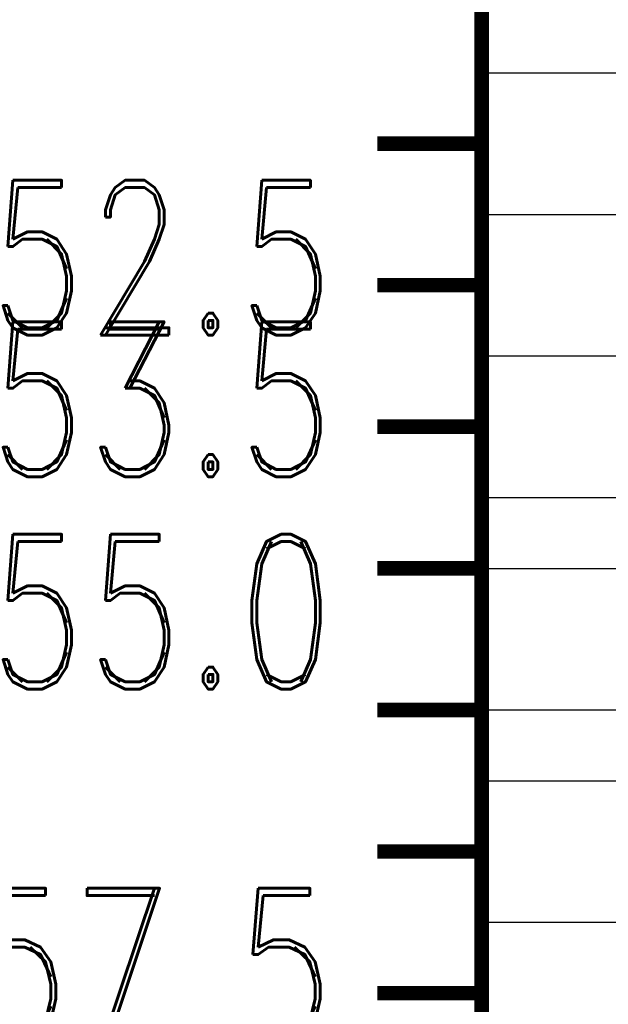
# Model space of a CAD drawing. Extents: x -2 to 113, y -136 to 16.
# Tile 353 of 541: x 57 to 61, y -83 to -76. Entities that reach past the tile are written whole.
import ezdxf
from ezdxf.enums import TextEntityAlignment as Align

# ---------------------------------------------------------------- set-up
doc = ezdxf.new("R2010")
doc.units = 0
doc.header["$MEASUREMENT"] = 0
doc.linetypes.add('SOLID', pattern=[0])
doc.layers.get('0').update_dxf_attribs({"linetype": 'SOLID'})
for name, color, linetype in [('1', 7, 'SOLID'), ('10', 7, 'SOLID'), ('11', 7, 'SOLID'), ('12', 7, 'SOLID'), ('13', 7, 'SOLID'), ('14', 7, 'SOLID'), ('15', 7, 'SOLID'), ('16', 7, 'SOLID'), ('17', 7, 'SOLID'), ('18', 7, 'SOLID'), ('19', 7, 'SOLID'), ('2', 7, 'SOLID'), ('20', 7, 'SOLID'), ('21', 7, 'SOLID'), ('22', 7, 'SOLID'), ('23', 7, 'SOLID'), ('24', 7, 'SOLID'), ('25', 7, 'SOLID'), ('26', 7, 'SOLID'), ('27', 7, 'SOLID'), ('28', 7, 'SOLID'), ('29', 7, 'SOLID'), ('3', 7, 'SOLID'), ('30', 7, 'SOLID'), ('31', 7, 'SOLID'), ('32', 7, 'SOLID'), ('33', 7, 'SOLID'), ('34', 7, 'SOLID'), ('35', 7, 'SOLID'), ('36', 7, 'SOLID'), ('37', 7, 'SOLID'), ('38', 7, 'SOLID'), ('39', 7, 'SOLID'), ('4', 7, 'SOLID'), ('40', 7, 'SOLID'), ('41', 7, 'SOLID'), ('42', 7, 'SOLID'), ('43', 7, 'SOLID'), ('44', 7, 'SOLID'), ('45', 7, 'SOLID'), ('46', 7, 'SOLID'), ('47', 7, 'SOLID'), ('48', 7, 'SOLID'), ('49', 7, 'SOLID'), ('5', 7, 'SOLID'), ('50', 7, 'SOLID'), ('51', 7, 'SOLID'), ('52', 7, 'SOLID'), ('53', 7, 'SOLID'), ('54', 7, 'SOLID'), ('55', 7, 'SOLID'), ('56', 7, 'SOLID'), ('57', 7, 'SOLID'), ('58', 7, 'SOLID'), ('59', 7, 'SOLID'), ('6', 7, 'SOLID'), ('60', 7, 'SOLID'), ('61', 7, 'SOLID'), ('62', 7, 'SOLID'), ('63', 7, 'SOLID'), ('64', 7, 'SOLID'), ('65', 7, 'SOLID'), ('66', 7, 'SOLID'), ('67', 7, 'SOLID'), ('68', 7, 'SOLID'), ('7', 7, 'SOLID'), ('8', 7, 'SOLID'), ('9', 7, 'SOLID')]:
    doc.layers.add(name, color=color, linetype=linetype)
doc.styles.add('ROMAND', font='romand', dxfattribs={"height": 1})

msp = doc.modelspace()

# ---------------------------------------------------------------- linework, layer by layer
at = {"color": 7, "linetype": 'SOLID', "const_width": 0.1029}
for points in [[(60.0766, -13.1385), (60.0766, -125.6385)], [(60.0766, -76.6385), (59.3413, -76.6385)], [(60.0766, -77.6385), (59.3413, -77.6385)], [(60.0766, -78.6385), (59.3413, -78.6385)], [(60.0766, -79.6385), (59.3413, -79.6385)], [(60.0766, -80.6385), (59.3413, -80.6385)], [(60.0766, -81.6385), (59.3413, -81.6385)], [(60.0766, -82.6385), (59.3413, -82.6385)]]:
    msp.add_lwpolyline(points, dxfattribs=at)
at = {"color": 7, "linetype": 'SOLID'}
msp.add_lwpolyline([(60.0766, -77.1385), (82.1354, -77.1385)], dxfattribs=at)
at = {"layer": '1', "color": 7, "linetype": 'SOLID', "const_width": 0.1029}
for points in [[(60.0766, -13.1385), (60.0766, -125.6385)], [(60.0766, -76.6385), (59.3413, -76.6385)], [(60.0766, -77.6385), (59.3413, -77.6385)], [(60.0766, -78.6385), (59.3413, -78.6385)], [(60.0766, -79.6385), (59.3413, -79.6385)], [(60.0766, -80.6385), (59.3413, -80.6385)], [(60.0766, -81.6385), (59.3413, -81.6385)], [(60.0766, -82.6385), (59.3413, -82.6385)]]:
    msp.add_lwpolyline(points, dxfattribs=at)
at = {"layer": '10', "color": 7, "linetype": 'SOLID', "const_width": 0.1029}
for points in [[(60.0766, -13.1385), (60.0766, -125.6385)], [(60.0766, -76.6385), (59.3413, -76.6385)], [(60.0766, -77.6385), (59.3413, -77.6385)], [(60.0766, -78.6385), (59.3413, -78.6385)], [(60.0766, -79.6385), (59.3413, -79.6385)], [(60.0766, -80.6385), (59.3413, -80.6385)], [(60.0766, -81.6385), (59.3413, -81.6385)], [(60.0766, -82.6385), (59.3413, -82.6385)]]:
    msp.add_lwpolyline(points, dxfattribs=at)
at = {"layer": '10', "color": 7, "linetype": 'SOLID'}
for points in [[(60.0766, -77.1385), (82.1354, -77.1385)], [(60.0766, -80.6385), (82.1354, -80.6385)], [(60.0766, -82.1385), (82.1354, -82.1385)]]:
    msp.add_lwpolyline(points, dxfattribs=at)
at = {"layer": '11', "color": 7, "linetype": 'SOLID', "const_width": 0.1029}
for points in [[(60.0766, -13.1385), (60.0766, -125.6385)], [(60.0766, -76.6385), (59.3413, -76.6385)], [(60.0766, -77.6385), (59.3413, -77.6385)], [(60.0766, -78.6385), (59.3413, -78.6385)], [(60.0766, -79.6385), (59.3413, -79.6385)], [(60.0766, -80.6385), (59.3413, -80.6385)], [(60.0766, -81.6385), (59.3413, -81.6385)], [(60.0766, -82.6385), (59.3413, -82.6385)]]:
    msp.add_lwpolyline(points, dxfattribs=at)
at = {"layer": '12', "color": 7, "linetype": 'SOLID', "const_width": 0.1029}
for points in [[(60.0766, -13.1385), (60.0766, -125.6385)], [(60.0766, -76.6385), (59.3413, -76.6385)], [(60.0766, -77.6385), (59.3413, -77.6385)], [(60.0766, -78.6385), (59.3413, -78.6385)], [(60.0766, -79.6385), (59.3413, -79.6385)], [(60.0766, -80.6385), (59.3413, -80.6385)], [(60.0766, -81.6385), (59.3413, -81.6385)], [(60.0766, -82.6385), (59.3413, -82.6385)]]:
    msp.add_lwpolyline(points, dxfattribs=at)
at = {"layer": '12', "color": 7, "linetype": 'SOLID'}
for points in [[(60.0766, -79.1385), (82.1354, -79.1385)], [(60.0766, -80.6385), (82.1354, -80.6385)]]:
    msp.add_lwpolyline(points, dxfattribs=at)
at = {"layer": '13', "color": 7, "linetype": 'SOLID', "const_width": 0.1029}
for points in [[(60.0766, -13.1385), (60.0766, -125.6385)], [(60.0766, -76.6385), (59.3413, -76.6385)], [(60.0766, -77.6385), (59.3413, -77.6385)], [(60.0766, -78.6385), (59.3413, -78.6385)], [(60.0766, -79.6385), (59.3413, -79.6385)], [(60.0766, -80.6385), (59.3413, -80.6385)], [(60.0766, -81.6385), (59.3413, -81.6385)], [(60.0766, -82.6385), (59.3413, -82.6385)]]:
    msp.add_lwpolyline(points, dxfattribs=at)
at = {"layer": '14', "color": 7, "linetype": 'SOLID', "const_width": 0.1029}
for points in [[(60.0766, -13.1385), (60.0766, -125.6385)], [(60.0766, -76.6385), (59.3413, -76.6385)], [(60.0766, -77.6385), (59.3413, -77.6385)], [(60.0766, -78.6385), (59.3413, -78.6385)], [(60.0766, -79.6385), (59.3413, -79.6385)], [(60.0766, -80.6385), (59.3413, -80.6385)], [(60.0766, -81.6385), (59.3413, -81.6385)], [(60.0766, -82.6385), (59.3413, -82.6385)]]:
    msp.add_lwpolyline(points, dxfattribs=at)
at = {"layer": '14', "color": 7, "linetype": 'SOLID'}
for points in [[(60.0766, -79.1385), (82.1354, -79.1385)], [(60.0766, -80.6385), (82.1354, -80.6385)]]:
    msp.add_lwpolyline(points, dxfattribs=at)
at = {"layer": '15', "color": 7, "linetype": 'SOLID', "const_width": 0.1029}
for points in [[(60.0766, -13.1385), (60.0766, -125.6385)], [(60.0766, -76.6385), (59.3413, -76.6385)], [(60.0766, -77.6385), (59.3413, -77.6385)], [(60.0766, -78.6385), (59.3413, -78.6385)], [(60.0766, -79.6385), (59.3413, -79.6385)], [(60.0766, -80.6385), (59.3413, -80.6385)], [(60.0766, -81.6385), (59.3413, -81.6385)], [(60.0766, -82.6385), (59.3413, -82.6385)]]:
    msp.add_lwpolyline(points, dxfattribs=at)
at = {"layer": '16', "color": 7, "linetype": 'SOLID', "const_width": 0.1029}
for points in [[(60.0766, -13.1385), (60.0766, -125.6385)], [(60.0766, -76.6385), (59.3413, -76.6385)], [(60.0766, -77.6385), (59.3413, -77.6385)], [(60.0766, -78.6385), (59.3413, -78.6385)], [(60.0766, -79.6385), (59.3413, -79.6385)], [(60.0766, -80.6385), (59.3413, -80.6385)], [(60.0766, -81.6385), (59.3413, -81.6385)], [(60.0766, -82.6385), (59.3413, -82.6385)]]:
    msp.add_lwpolyline(points, dxfattribs=at)
at = {"layer": '16', "color": 7, "linetype": 'SOLID'}
for points in [[(60.0766, -76.1385), (82.1354, -76.1385)], [(60.0766, -79.1385), (82.1354, -79.1385)], [(60.0766, -81.1385), (82.1354, -81.1385)]]:
    msp.add_lwpolyline(points, dxfattribs=at)
at = {"layer": '17', "color": 7, "linetype": 'SOLID', "const_width": 0.1029}
for points in [[(60.0766, -13.1385), (60.0766, -125.6385)], [(60.0766, -76.6385), (59.3413, -76.6385)], [(60.0766, -77.6385), (59.3413, -77.6385)], [(60.0766, -78.6385), (59.3413, -78.6385)], [(60.0766, -79.6385), (59.3413, -79.6385)], [(60.0766, -80.6385), (59.3413, -80.6385)], [(60.0766, -81.6385), (59.3413, -81.6385)], [(60.0766, -82.6385), (59.3413, -82.6385)]]:
    msp.add_lwpolyline(points, dxfattribs=at)
at = {"layer": '18', "color": 7, "linetype": 'SOLID', "const_width": 0.1029}
for points in [[(60.0766, -13.1385), (60.0766, -125.6385)], [(60.0766, -76.6385), (59.3413, -76.6385)], [(60.0766, -77.6385), (59.3413, -77.6385)], [(60.0766, -78.6385), (59.3413, -78.6385)], [(60.0766, -79.6385), (59.3413, -79.6385)], [(60.0766, -80.6385), (59.3413, -80.6385)], [(60.0766, -81.6385), (59.3413, -81.6385)], [(60.0766, -82.6385), (59.3413, -82.6385)]]:
    msp.add_lwpolyline(points, dxfattribs=at)
at = {"layer": '18', "color": 7, "linetype": 'SOLID'}
for points in [[(60.0766, -77.1385), (82.1354, -77.1385)], [(60.0766, -80.6385), (82.1354, -80.6385)], [(60.0766, -82.1385), (82.1354, -82.1385)]]:
    msp.add_lwpolyline(points, dxfattribs=at)
at = {"layer": '19', "color": 7, "linetype": 'SOLID', "const_width": 0.1029}
for points in [[(60.0766, -13.1385), (60.0766, -125.6385)], [(60.0766, -76.6385), (59.3413, -76.6385)], [(60.0766, -77.6385), (59.3413, -77.6385)], [(60.0766, -78.6385), (59.3413, -78.6385)], [(60.0766, -79.6385), (59.3413, -79.6385)], [(60.0766, -80.6385), (59.3413, -80.6385)], [(60.0766, -81.6385), (59.3413, -81.6385)], [(60.0766, -82.6385), (59.3413, -82.6385)]]:
    msp.add_lwpolyline(points, dxfattribs=at)
at = {"layer": '2', "color": 7, "linetype": 'SOLID', "const_width": 0.1029}
for points in [[(60.0766, -13.1385), (60.0766, -125.6385)], [(60.0766, -76.6385), (59.3413, -76.6385)], [(60.0766, -77.6385), (59.3413, -77.6385)], [(60.0766, -78.6385), (59.3413, -78.6385)], [(60.0766, -79.6385), (59.3413, -79.6385)], [(60.0766, -80.6385), (59.3413, -80.6385)], [(60.0766, -81.6385), (59.3413, -81.6385)], [(60.0766, -82.6385), (59.3413, -82.6385)]]:
    msp.add_lwpolyline(points, dxfattribs=at)
at = {"layer": '2', "color": 7, "linetype": 'SOLID'}
for points in [[(60.0766, -79.1385), (82.1354, -79.1385)], [(60.0766, -80.6385), (82.1354, -80.6385)]]:
    msp.add_lwpolyline(points, dxfattribs=at)
at = {"layer": '20', "color": 7, "linetype": 'SOLID', "const_width": 0.1029}
for points in [[(60.0766, -13.1385), (60.0766, -125.6385)], [(60.0766, -76.6385), (59.3413, -76.6385)], [(60.0766, -77.6385), (59.3413, -77.6385)], [(60.0766, -78.6385), (59.3413, -78.6385)], [(60.0766, -79.6385), (59.3413, -79.6385)], [(60.0766, -80.6385), (59.3413, -80.6385)], [(60.0766, -81.6385), (59.3413, -81.6385)], [(60.0766, -82.6385), (59.3413, -82.6385)]]:
    msp.add_lwpolyline(points, dxfattribs=at)
at = {"layer": '20', "color": 7, "linetype": 'SOLID'}
for points in [[(60.0766, -79.1385), (82.1354, -79.1385)], [(60.0766, -80.6385), (82.1354, -80.6385)]]:
    msp.add_lwpolyline(points, dxfattribs=at)
at = {"layer": '21', "color": 7, "linetype": 'SOLID', "const_width": 0.1029}
for points in [[(60.0766, -13.1385), (60.0766, -125.6385)], [(60.0766, -76.6385), (59.3413, -76.6385)], [(60.0766, -77.6385), (59.3413, -77.6385)], [(60.0766, -78.6385), (59.3413, -78.6385)], [(60.0766, -79.6385), (59.3413, -79.6385)], [(60.0766, -80.6385), (59.3413, -80.6385)], [(60.0766, -81.6385), (59.3413, -81.6385)], [(60.0766, -82.6385), (59.3413, -82.6385)]]:
    msp.add_lwpolyline(points, dxfattribs=at)
at = {"layer": '22', "color": 7, "linetype": 'SOLID', "const_width": 0.1029}
for points in [[(60.0766, -13.1385), (60.0766, -125.6385)], [(60.0766, -76.6385), (59.3413, -76.6385)], [(60.0766, -77.6385), (59.3413, -77.6385)], [(60.0766, -78.6385), (59.3413, -78.6385)], [(60.0766, -79.6385), (59.3413, -79.6385)], [(60.0766, -80.6385), (59.3413, -80.6385)], [(60.0766, -81.6385), (59.3413, -81.6385)], [(60.0766, -82.6385), (59.3413, -82.6385)]]:
    msp.add_lwpolyline(points, dxfattribs=at)
at = {"layer": '22', "color": 7, "linetype": 'SOLID'}
for points in [[(60.0766, -77.1385), (82.1354, -77.1385)], [(60.0766, -80.6385), (82.1354, -80.6385)], [(60.0766, -82.1385), (82.1354, -82.1385)]]:
    msp.add_lwpolyline(points, dxfattribs=at)
at = {"layer": '23', "color": 7, "linetype": 'SOLID', "const_width": 0.1029}
for points in [[(60.0766, -13.1385), (60.0766, -125.6385)], [(60.0766, -76.6385), (59.3413, -76.6385)], [(60.0766, -77.6385), (59.3413, -77.6385)], [(60.0766, -78.6385), (59.3413, -78.6385)], [(60.0766, -79.6385), (59.3413, -79.6385)], [(60.0766, -80.6385), (59.3413, -80.6385)], [(60.0766, -81.6385), (59.3413, -81.6385)], [(60.0766, -82.6385), (59.3413, -82.6385)]]:
    msp.add_lwpolyline(points, dxfattribs=at)
at = {"layer": '24', "color": 7, "linetype": 'SOLID', "const_width": 0.1029}
for points in [[(60.0766, -13.1385), (60.0766, -125.6385)], [(60.0766, -76.6385), (59.3413, -76.6385)], [(60.0766, -77.6385), (59.3413, -77.6385)], [(60.0766, -78.6385), (59.3413, -78.6385)], [(60.0766, -79.6385), (59.3413, -79.6385)], [(60.0766, -80.6385), (59.3413, -80.6385)], [(60.0766, -81.6385), (59.3413, -81.6385)], [(60.0766, -82.6385), (59.3413, -82.6385)]]:
    msp.add_lwpolyline(points, dxfattribs=at)
at = {"layer": '24', "color": 7, "linetype": 'SOLID'}
for points in [[(60.0766, -77.1385), (82.1354, -77.1385)], [(60.0766, -80.6385), (82.1354, -80.6385)], [(60.0766, -82.1385), (82.1354, -82.1385)]]:
    msp.add_lwpolyline(points, dxfattribs=at)
at = {"layer": '25', "color": 7, "linetype": 'SOLID', "const_width": 0.1029}
for points in [[(60.0766, -13.1385), (60.0766, -125.6385)], [(60.0766, -76.6385), (59.3413, -76.6385)], [(60.0766, -77.6385), (59.3413, -77.6385)], [(60.0766, -78.6385), (59.3413, -78.6385)], [(60.0766, -79.6385), (59.3413, -79.6385)], [(60.0766, -80.6385), (59.3413, -80.6385)], [(60.0766, -81.6385), (59.3413, -81.6385)], [(60.0766, -82.6385), (59.3413, -82.6385)]]:
    msp.add_lwpolyline(points, dxfattribs=at)
at = {"layer": '26', "color": 7, "linetype": 'SOLID', "const_width": 0.1029}
for points in [[(60.0766, -13.1385), (60.0766, -125.6385)], [(60.0766, -76.6385), (59.3413, -76.6385)], [(60.0766, -77.6385), (59.3413, -77.6385)], [(60.0766, -78.6385), (59.3413, -78.6385)], [(60.0766, -79.6385), (59.3413, -79.6385)], [(60.0766, -80.6385), (59.3413, -80.6385)], [(60.0766, -81.6385), (59.3413, -81.6385)], [(60.0766, -82.6385), (59.3413, -82.6385)]]:
    msp.add_lwpolyline(points, dxfattribs=at)
at = {"layer": '26', "color": 7, "linetype": 'SOLID'}
for points in [[(60.0766, -79.1385), (82.1354, -79.1385)], [(60.0766, -80.6385), (82.1354, -80.6385)]]:
    msp.add_lwpolyline(points, dxfattribs=at)
at = {"layer": '27', "color": 7, "linetype": 'SOLID', "const_width": 0.1029}
for points in [[(60.0766, -13.1385), (60.0766, -125.6385)], [(60.0766, -76.6385), (59.3413, -76.6385)], [(60.0766, -77.6385), (59.3413, -77.6385)], [(60.0766, -78.6385), (59.3413, -78.6385)], [(60.0766, -79.6385), (59.3413, -79.6385)], [(60.0766, -80.6385), (59.3413, -80.6385)], [(60.0766, -81.6385), (59.3413, -81.6385)], [(60.0766, -82.6385), (59.3413, -82.6385)]]:
    msp.add_lwpolyline(points, dxfattribs=at)
at = {"layer": '27', "color": 7, "linetype": 'SOLID'}
for points in [[(60.0766, -78.1385), (82.1354, -78.1385)], [(60.0766, -79.6385), (82.1354, -79.6385)]]:
    msp.add_lwpolyline(points, dxfattribs=at)
at = {"layer": '28', "color": 7, "linetype": 'SOLID', "const_width": 0.1029}
for points in [[(60.0766, -13.1385), (60.0766, -125.6385)], [(60.0766, -76.6385), (59.3413, -76.6385)], [(60.0766, -77.6385), (59.3413, -77.6385)], [(60.0766, -78.6385), (59.3413, -78.6385)], [(60.0766, -79.6385), (59.3413, -79.6385)], [(60.0766, -80.6385), (59.3413, -80.6385)], [(60.0766, -81.6385), (59.3413, -81.6385)], [(60.0766, -82.6385), (59.3413, -82.6385)]]:
    msp.add_lwpolyline(points, dxfattribs=at)
at = {"layer": '29', "color": 7, "linetype": 'SOLID', "const_width": 0.1029}
for points in [[(60.0766, -13.1385), (60.0766, -125.6385)], [(60.0766, -76.6385), (59.3413, -76.6385)], [(60.0766, -77.6385), (59.3413, -77.6385)], [(60.0766, -78.6385), (59.3413, -78.6385)], [(60.0766, -79.6385), (59.3413, -79.6385)], [(60.0766, -80.6385), (59.3413, -80.6385)], [(60.0766, -81.6385), (59.3413, -81.6385)], [(60.0766, -82.6385), (59.3413, -82.6385)]]:
    msp.add_lwpolyline(points, dxfattribs=at)
at = {"layer": '29', "color": 7, "linetype": 'SOLID'}
for points in [[(60.0766, -79.1385), (82.1354, -79.1385)], [(60.0766, -80.6385), (82.1354, -80.6385)]]:
    msp.add_lwpolyline(points, dxfattribs=at)
at = {"layer": '3', "color": 7, "linetype": 'SOLID', "const_width": 0.1029}
for points in [[(60.0766, -13.1385), (60.0766, -125.6385)], [(60.0766, -76.6385), (59.3413, -76.6385)], [(60.0766, -77.6385), (59.3413, -77.6385)], [(60.0766, -78.6385), (59.3413, -78.6385)], [(60.0766, -79.6385), (59.3413, -79.6385)], [(60.0766, -80.6385), (59.3413, -80.6385)], [(60.0766, -81.6385), (59.3413, -81.6385)], [(60.0766, -82.6385), (59.3413, -82.6385)]]:
    msp.add_lwpolyline(points, dxfattribs=at)
at = {"layer": '30', "color": 7, "linetype": 'SOLID', "const_width": 0.1029}
for points in [[(60.0766, -13.1385), (60.0766, -125.6385)], [(60.0766, -76.6385), (59.3413, -76.6385)], [(60.0766, -77.6385), (59.3413, -77.6385)], [(60.0766, -78.6385), (59.3413, -78.6385)], [(60.0766, -79.6385), (59.3413, -79.6385)], [(60.0766, -80.6385), (59.3413, -80.6385)], [(60.0766, -81.6385), (59.3413, -81.6385)], [(60.0766, -82.6385), (59.3413, -82.6385)]]:
    msp.add_lwpolyline(points, dxfattribs=at)
at = {"layer": '30', "color": 7, "linetype": 'SOLID'}
for points in [[(60.0766, -77.1385), (82.1354, -77.1385)], [(60.0766, -80.6385), (82.1354, -80.6385)], [(60.0766, -82.1385), (82.1354, -82.1385)]]:
    msp.add_lwpolyline(points, dxfattribs=at)
at = {"layer": '31', "color": 7, "linetype": 'SOLID', "const_width": 0.1029}
for points in [[(60.0766, -13.1385), (60.0766, -125.6385)], [(60.0766, -76.6385), (59.3413, -76.6385)], [(60.0766, -77.6385), (59.3413, -77.6385)], [(60.0766, -78.6385), (59.3413, -78.6385)], [(60.0766, -79.6385), (59.3413, -79.6385)], [(60.0766, -80.6385), (59.3413, -80.6385)], [(60.0766, -81.6385), (59.3413, -81.6385)], [(60.0766, -82.6385), (59.3413, -82.6385)]]:
    msp.add_lwpolyline(points, dxfattribs=at)
at = {"layer": '32', "color": 7, "linetype": 'SOLID', "const_width": 0.1029}
for points in [[(60.0766, -13.1385), (60.0766, -125.6385)], [(60.0766, -76.6385), (59.3413, -76.6385)], [(60.0766, -77.6385), (59.3413, -77.6385)], [(60.0766, -78.6385), (59.3413, -78.6385)], [(60.0766, -79.6385), (59.3413, -79.6385)], [(60.0766, -80.6385), (59.3413, -80.6385)], [(60.0766, -81.6385), (59.3413, -81.6385)], [(60.0766, -82.6385), (59.3413, -82.6385)]]:
    msp.add_lwpolyline(points, dxfattribs=at)
at = {"layer": '33', "color": 7, "linetype": 'SOLID', "const_width": 0.1029}
for points in [[(60.0766, -13.1385), (60.0766, -125.6385)], [(60.0766, -76.6385), (59.3413, -76.6385)], [(60.0766, -77.6385), (59.3413, -77.6385)], [(60.0766, -78.6385), (59.3413, -78.6385)], [(60.0766, -79.6385), (59.3413, -79.6385)], [(60.0766, -80.6385), (59.3413, -80.6385)], [(60.0766, -81.6385), (59.3413, -81.6385)], [(60.0766, -82.6385), (59.3413, -82.6385)]]:
    msp.add_lwpolyline(points, dxfattribs=at)
at = {"layer": '34', "color": 7, "linetype": 'SOLID', "const_width": 0.1029}
for points in [[(60.0766, -13.1385), (60.0766, -125.6385)], [(60.0766, -76.6385), (59.3413, -76.6385)], [(60.0766, -77.6385), (59.3413, -77.6385)], [(60.0766, -78.6385), (59.3413, -78.6385)], [(60.0766, -79.6385), (59.3413, -79.6385)], [(60.0766, -80.6385), (59.3413, -80.6385)], [(60.0766, -81.6385), (59.3413, -81.6385)], [(60.0766, -82.6385), (59.3413, -82.6385)]]:
    msp.add_lwpolyline(points, dxfattribs=at)
at = {"layer": '35', "color": 7, "linetype": 'SOLID', "const_width": 0.1029}
for points in [[(60.0766, -13.1385), (60.0766, -125.6385)], [(60.0766, -76.6385), (59.3413, -76.6385)], [(60.0766, -77.6385), (59.3413, -77.6385)], [(60.0766, -78.6385), (59.3413, -78.6385)], [(60.0766, -79.6385), (59.3413, -79.6385)], [(60.0766, -80.6385), (59.3413, -80.6385)], [(60.0766, -81.6385), (59.3413, -81.6385)], [(60.0766, -82.6385), (59.3413, -82.6385)]]:
    msp.add_lwpolyline(points, dxfattribs=at)
at = {"layer": '36', "color": 7, "linetype": 'SOLID', "const_width": 0.1029}
for points in [[(60.0766, -13.1385), (60.0766, -125.6385)], [(60.0766, -76.6385), (59.3413, -76.6385)], [(60.0766, -77.6385), (59.3413, -77.6385)], [(60.0766, -78.6385), (59.3413, -78.6385)], [(60.0766, -79.6385), (59.3413, -79.6385)], [(60.0766, -80.6385), (59.3413, -80.6385)], [(60.0766, -81.6385), (59.3413, -81.6385)], [(60.0766, -82.6385), (59.3413, -82.6385)]]:
    msp.add_lwpolyline(points, dxfattribs=at)
at = {"layer": '37', "color": 7, "linetype": 'SOLID', "const_width": 0.1029}
for points in [[(60.0766, -13.1385), (60.0766, -125.6385)], [(60.0766, -76.6385), (59.3413, -76.6385)], [(60.0766, -77.6385), (59.3413, -77.6385)], [(60.0766, -78.6385), (59.3413, -78.6385)], [(60.0766, -79.6385), (59.3413, -79.6385)], [(60.0766, -80.6385), (59.3413, -80.6385)], [(60.0766, -81.6385), (59.3413, -81.6385)], [(60.0766, -82.6385), (59.3413, -82.6385)]]:
    msp.add_lwpolyline(points, dxfattribs=at)
at = {"layer": '38', "color": 7, "linetype": 'SOLID', "const_width": 0.1029}
for points in [[(60.0766, -13.1385), (60.0766, -125.6385)], [(60.0766, -76.6385), (59.3413, -76.6385)], [(60.0766, -77.6385), (59.3413, -77.6385)], [(60.0766, -78.6385), (59.3413, -78.6385)], [(60.0766, -79.6385), (59.3413, -79.6385)], [(60.0766, -80.6385), (59.3413, -80.6385)], [(60.0766, -81.6385), (59.3413, -81.6385)], [(60.0766, -82.6385), (59.3413, -82.6385)]]:
    msp.add_lwpolyline(points, dxfattribs=at)
at = {"layer": '39', "color": 7, "linetype": 'SOLID', "const_width": 0.1029}
for points in [[(60.0766, -13.1385), (60.0766, -125.6385)], [(60.0766, -76.6385), (59.3413, -76.6385)], [(60.0766, -77.6385), (59.3413, -77.6385)], [(60.0766, -78.6385), (59.3413, -78.6385)], [(60.0766, -79.6385), (59.3413, -79.6385)], [(60.0766, -80.6385), (59.3413, -80.6385)], [(60.0766, -81.6385), (59.3413, -81.6385)], [(60.0766, -82.6385), (59.3413, -82.6385)]]:
    msp.add_lwpolyline(points, dxfattribs=at)
at = {"layer": '39', "color": 7, "linetype": 'SOLID'}
for points in [[(60.0766, -77.1385), (82.1354, -77.1385)], [(60.0766, -80.6385), (82.1354, -80.6385)], [(60.0766, -82.1385), (82.1354, -82.1385)]]:
    msp.add_lwpolyline(points, dxfattribs=at)
at = {"layer": '4', "color": 7, "linetype": 'SOLID', "const_width": 0.1029}
for points in [[(60.0766, -13.1385), (60.0766, -125.6385)], [(60.0766, -76.6385), (59.3413, -76.6385)], [(60.0766, -77.6385), (59.3413, -77.6385)], [(60.0766, -78.6385), (59.3413, -78.6385)], [(60.0766, -79.6385), (59.3413, -79.6385)], [(60.0766, -80.6385), (59.3413, -80.6385)], [(60.0766, -81.6385), (59.3413, -81.6385)], [(60.0766, -82.6385), (59.3413, -82.6385)]]:
    msp.add_lwpolyline(points, dxfattribs=at)
at = {"layer": '4', "color": 7, "linetype": 'SOLID'}
for points in [[(60.0766, -79.1385), (82.1354, -79.1385)], [(60.0766, -80.6385), (82.1354, -80.6385)]]:
    msp.add_lwpolyline(points, dxfattribs=at)
at = {"layer": '40', "color": 7, "linetype": 'SOLID', "const_width": 0.1029}
for points in [[(60.0766, -13.1385), (60.0766, -125.6385)], [(60.0766, -76.6385), (59.3413, -76.6385)], [(60.0766, -77.6385), (59.3413, -77.6385)], [(60.0766, -78.6385), (59.3413, -78.6385)], [(60.0766, -79.6385), (59.3413, -79.6385)], [(60.0766, -80.6385), (59.3413, -80.6385)], [(60.0766, -81.6385), (59.3413, -81.6385)], [(60.0766, -82.6385), (59.3413, -82.6385)]]:
    msp.add_lwpolyline(points, dxfattribs=at)
at = {"layer": '41', "color": 7, "linetype": 'SOLID', "const_width": 0.1029}
for points in [[(60.0766, -13.1385), (60.0766, -125.6385)], [(60.0766, -76.6385), (59.3413, -76.6385)], [(60.0766, -77.6385), (59.3413, -77.6385)], [(60.0766, -78.6385), (59.3413, -78.6385)], [(60.0766, -79.6385), (59.3413, -79.6385)], [(60.0766, -80.6385), (59.3413, -80.6385)], [(60.0766, -81.6385), (59.3413, -81.6385)], [(60.0766, -82.6385), (59.3413, -82.6385)]]:
    msp.add_lwpolyline(points, dxfattribs=at)
at = {"layer": '41', "color": 7, "linetype": 'SOLID'}
for points in [[(60.0766, -77.1385), (82.1354, -77.1385)], [(60.0766, -80.6385), (82.1354, -80.6385)], [(60.0766, -82.1385), (82.1354, -82.1385)]]:
    msp.add_lwpolyline(points, dxfattribs=at)
at = {"layer": '42', "color": 7, "linetype": 'SOLID', "const_width": 0.1029}
for points in [[(60.0766, -13.1385), (60.0766, -125.6385)], [(60.0766, -76.6385), (59.3413, -76.6385)], [(60.0766, -77.6385), (59.3413, -77.6385)], [(60.0766, -78.6385), (59.3413, -78.6385)], [(60.0766, -79.6385), (59.3413, -79.6385)], [(60.0766, -80.6385), (59.3413, -80.6385)], [(60.0766, -81.6385), (59.3413, -81.6385)], [(60.0766, -82.6385), (59.3413, -82.6385)]]:
    msp.add_lwpolyline(points, dxfattribs=at)
at = {"layer": '43', "color": 7, "linetype": 'SOLID', "const_width": 0.1029}
for points in [[(60.0766, -13.1385), (60.0766, -125.6385)], [(60.0766, -76.6385), (59.3413, -76.6385)], [(60.0766, -77.6385), (59.3413, -77.6385)], [(60.0766, -78.6385), (59.3413, -78.6385)], [(60.0766, -79.6385), (59.3413, -79.6385)], [(60.0766, -80.6385), (59.3413, -80.6385)], [(60.0766, -81.6385), (59.3413, -81.6385)], [(60.0766, -82.6385), (59.3413, -82.6385)]]:
    msp.add_lwpolyline(points, dxfattribs=at)
at = {"layer": '43', "color": 7, "linetype": 'SOLID'}
for points in [[(60.0766, -77.1385), (82.1354, -77.1385)], [(60.0766, -80.6385), (82.1354, -80.6385)], [(60.0766, -82.1385), (82.1354, -82.1385)]]:
    msp.add_lwpolyline(points, dxfattribs=at)
at = {"layer": '44', "color": 7, "linetype": 'SOLID', "const_width": 0.1029}
for points in [[(60.0766, -13.1385), (60.0766, -125.6385)], [(60.0766, -76.6385), (59.3413, -76.6385)], [(60.0766, -77.6385), (59.3413, -77.6385)], [(60.0766, -78.6385), (59.3413, -78.6385)], [(60.0766, -79.6385), (59.3413, -79.6385)], [(60.0766, -80.6385), (59.3413, -80.6385)], [(60.0766, -81.6385), (59.3413, -81.6385)], [(60.0766, -82.6385), (59.3413, -82.6385)]]:
    msp.add_lwpolyline(points, dxfattribs=at)
at = {"layer": '45', "color": 7, "linetype": 'SOLID', "const_width": 0.1029}
for points in [[(60.0766, -13.1385), (60.0766, -125.6385)], [(60.0766, -76.6385), (59.3413, -76.6385)], [(60.0766, -77.6385), (59.3413, -77.6385)], [(60.0766, -78.6385), (59.3413, -78.6385)], [(60.0766, -79.6385), (59.3413, -79.6385)], [(60.0766, -80.6385), (59.3413, -80.6385)], [(60.0766, -81.6385), (59.3413, -81.6385)], [(60.0766, -82.6385), (59.3413, -82.6385)]]:
    msp.add_lwpolyline(points, dxfattribs=at)
at = {"layer": '46', "color": 7, "linetype": 'SOLID', "const_width": 0.1029}
for points in [[(60.0766, -13.1385), (60.0766, -125.6385)], [(60.0766, -76.6385), (59.3413, -76.6385)], [(60.0766, -77.6385), (59.3413, -77.6385)], [(60.0766, -78.6385), (59.3413, -78.6385)], [(60.0766, -79.6385), (59.3413, -79.6385)], [(60.0766, -80.6385), (59.3413, -80.6385)], [(60.0766, -81.6385), (59.3413, -81.6385)], [(60.0766, -82.6385), (59.3413, -82.6385)]]:
    msp.add_lwpolyline(points, dxfattribs=at)
at = {"layer": '47', "color": 7, "linetype": 'SOLID', "const_width": 0.1029}
for points in [[(60.0766, -13.1385), (60.0766, -125.6385)], [(60.0766, -76.6385), (59.3413, -76.6385)], [(60.0766, -77.6385), (59.3413, -77.6385)], [(60.0766, -78.6385), (59.3413, -78.6385)], [(60.0766, -79.6385), (59.3413, -79.6385)], [(60.0766, -80.6385), (59.3413, -80.6385)], [(60.0766, -81.6385), (59.3413, -81.6385)], [(60.0766, -82.6385), (59.3413, -82.6385)]]:
    msp.add_lwpolyline(points, dxfattribs=at)
at = {"layer": '48', "color": 7, "linetype": 'SOLID', "const_width": 0.1029}
for points in [[(60.0766, -13.1385), (60.0766, -125.6385)], [(60.0766, -76.6385), (59.3413, -76.6385)], [(60.0766, -77.6385), (59.3413, -77.6385)], [(60.0766, -78.6385), (59.3413, -78.6385)], [(60.0766, -79.6385), (59.3413, -79.6385)], [(60.0766, -80.6385), (59.3413, -80.6385)], [(60.0766, -81.6385), (59.3413, -81.6385)], [(60.0766, -82.6385), (59.3413, -82.6385)]]:
    msp.add_lwpolyline(points, dxfattribs=at)
at = {"layer": '49', "color": 7, "linetype": 'SOLID', "const_width": 0.1029}
for points in [[(60.0766, -13.1385), (60.0766, -125.6385)], [(60.0766, -76.6385), (59.3413, -76.6385)], [(60.0766, -77.6385), (59.3413, -77.6385)], [(60.0766, -78.6385), (59.3413, -78.6385)], [(60.0766, -79.6385), (59.3413, -79.6385)], [(60.0766, -80.6385), (59.3413, -80.6385)], [(60.0766, -81.6385), (59.3413, -81.6385)], [(60.0766, -82.6385), (59.3413, -82.6385)]]:
    msp.add_lwpolyline(points, dxfattribs=at)
at = {"layer": '5', "color": 7, "linetype": 'SOLID', "const_width": 0.1029}
for points in [[(60.0766, -13.1385), (60.0766, -125.6385)], [(60.0766, -76.6385), (59.3413, -76.6385)], [(60.0766, -77.6385), (59.3413, -77.6385)], [(60.0766, -78.6385), (59.3413, -78.6385)], [(60.0766, -79.6385), (59.3413, -79.6385)], [(60.0766, -80.6385), (59.3413, -80.6385)], [(60.0766, -81.6385), (59.3413, -81.6385)], [(60.0766, -82.6385), (59.3413, -82.6385)]]:
    msp.add_lwpolyline(points, dxfattribs=at)
at = {"layer": '50', "color": 7, "linetype": 'SOLID', "const_width": 0.1029}
for points in [[(60.0766, -13.1385), (60.0766, -125.6385)], [(60.0766, -76.6385), (59.3413, -76.6385)], [(60.0766, -77.6385), (59.3413, -77.6385)], [(60.0766, -78.6385), (59.3413, -78.6385)], [(60.0766, -79.6385), (59.3413, -79.6385)], [(60.0766, -80.6385), (59.3413, -80.6385)], [(60.0766, -81.6385), (59.3413, -81.6385)], [(60.0766, -82.6385), (59.3413, -82.6385)]]:
    msp.add_lwpolyline(points, dxfattribs=at)
at = {"layer": '50', "color": 7, "linetype": 'SOLID'}
for points in [[(60.0766, -79.1385), (82.1354, -79.1385)], [(60.0766, -80.6385), (82.1354, -80.6385)]]:
    msp.add_lwpolyline(points, dxfattribs=at)
at = {"layer": '51', "color": 7, "linetype": 'SOLID', "const_width": 0.1029}
for points in [[(60.0766, -13.1385), (60.0766, -125.6385)], [(60.0766, -76.6385), (59.3413, -76.6385)], [(60.0766, -77.6385), (59.3413, -77.6385)], [(60.0766, -78.6385), (59.3413, -78.6385)], [(60.0766, -79.6385), (59.3413, -79.6385)], [(60.0766, -80.6385), (59.3413, -80.6385)], [(60.0766, -81.6385), (59.3413, -81.6385)], [(60.0766, -82.6385), (59.3413, -82.6385)]]:
    msp.add_lwpolyline(points, dxfattribs=at)
at = {"layer": '52', "color": 7, "linetype": 'SOLID', "const_width": 0.1029}
for points in [[(60.0766, -13.1385), (60.0766, -125.6385)], [(60.0766, -76.6385), (59.3413, -76.6385)], [(60.0766, -77.6385), (59.3413, -77.6385)], [(60.0766, -78.6385), (59.3413, -78.6385)], [(60.0766, -79.6385), (59.3413, -79.6385)], [(60.0766, -80.6385), (59.3413, -80.6385)], [(60.0766, -81.6385), (59.3413, -81.6385)], [(60.0766, -82.6385), (59.3413, -82.6385)]]:
    msp.add_lwpolyline(points, dxfattribs=at)
at = {"layer": '52', "color": 7, "linetype": 'SOLID'}
for points in [[(60.0766, -77.1385), (82.1354, -77.1385)], [(60.0766, -80.6385), (82.1354, -80.6385)], [(60.0766, -82.1385), (82.1354, -82.1385)]]:
    msp.add_lwpolyline(points, dxfattribs=at)
at = {"layer": '53', "color": 7, "linetype": 'SOLID', "const_width": 0.1029}
for points in [[(60.0766, -13.1385), (60.0766, -125.6385)], [(60.0766, -76.6385), (59.3413, -76.6385)], [(60.0766, -77.6385), (59.3413, -77.6385)], [(60.0766, -78.6385), (59.3413, -78.6385)], [(60.0766, -79.6385), (59.3413, -79.6385)], [(60.0766, -80.6385), (59.3413, -80.6385)], [(60.0766, -81.6385), (59.3413, -81.6385)], [(60.0766, -82.6385), (59.3413, -82.6385)]]:
    msp.add_lwpolyline(points, dxfattribs=at)
at = {"layer": '54', "color": 7, "linetype": 'SOLID', "const_width": 0.1029}
for points in [[(60.0766, -13.1385), (60.0766, -125.6385)], [(60.0766, -76.6385), (59.3413, -76.6385)], [(60.0766, -77.6385), (59.3413, -77.6385)], [(60.0766, -78.6385), (59.3413, -78.6385)], [(60.0766, -79.6385), (59.3413, -79.6385)], [(60.0766, -80.6385), (59.3413, -80.6385)], [(60.0766, -81.6385), (59.3413, -81.6385)], [(60.0766, -82.6385), (59.3413, -82.6385)]]:
    msp.add_lwpolyline(points, dxfattribs=at)
at = {"layer": '54', "color": 7, "linetype": 'SOLID'}
for points in [[(60.0766, -79.1385), (82.1354, -79.1385)], [(60.0766, -80.6385), (82.1354, -80.6385)]]:
    msp.add_lwpolyline(points, dxfattribs=at)
at = {"layer": '55', "color": 7, "linetype": 'SOLID', "const_width": 0.1029}
for points in [[(60.0766, -13.1385), (60.0766, -125.6385)], [(60.0766, -76.6385), (59.3413, -76.6385)], [(60.0766, -77.6385), (59.3413, -77.6385)], [(60.0766, -78.6385), (59.3413, -78.6385)], [(60.0766, -79.6385), (59.3413, -79.6385)], [(60.0766, -80.6385), (59.3413, -80.6385)], [(60.0766, -81.6385), (59.3413, -81.6385)], [(60.0766, -82.6385), (59.3413, -82.6385)]]:
    msp.add_lwpolyline(points, dxfattribs=at)
at = {"layer": '56', "color": 7, "linetype": 'SOLID', "const_width": 0.1029}
for points in [[(60.0766, -13.1385), (60.0766, -125.6385)], [(60.0766, -76.6385), (59.3413, -76.6385)], [(60.0766, -77.6385), (59.3413, -77.6385)], [(60.0766, -78.6385), (59.3413, -78.6385)], [(60.0766, -79.6385), (59.3413, -79.6385)], [(60.0766, -80.6385), (59.3413, -80.6385)], [(60.0766, -81.6385), (59.3413, -81.6385)], [(60.0766, -82.6385), (59.3413, -82.6385)]]:
    msp.add_lwpolyline(points, dxfattribs=at)
at = {"layer": '57', "color": 7, "linetype": 'SOLID', "const_width": 0.1029}
for points in [[(60.0766, -13.1385), (60.0766, -125.6385)], [(60.0766, -76.6385), (59.3413, -76.6385)], [(60.0766, -77.6385), (59.3413, -77.6385)], [(60.0766, -78.6385), (59.3413, -78.6385)], [(60.0766, -79.6385), (59.3413, -79.6385)], [(60.0766, -80.6385), (59.3413, -80.6385)], [(60.0766, -81.6385), (59.3413, -81.6385)], [(60.0766, -82.6385), (59.3413, -82.6385)]]:
    msp.add_lwpolyline(points, dxfattribs=at)
at = {"layer": '57', "color": 7, "linetype": 'SOLID'}
for points in [[(60.0766, -77.1385), (82.1354, -77.1385)], [(60.0766, -80.6385), (82.1354, -80.6385)], [(60.0766, -82.1385), (82.1354, -82.1385)]]:
    msp.add_lwpolyline(points, dxfattribs=at)
at = {"layer": '58', "color": 7, "linetype": 'SOLID', "const_width": 0.1029}
for points in [[(60.0766, -13.1385), (60.0766, -125.6385)], [(60.0766, -76.6385), (59.3413, -76.6385)], [(60.0766, -77.6385), (59.3413, -77.6385)], [(60.0766, -78.6385), (59.3413, -78.6385)], [(60.0766, -79.6385), (59.3413, -79.6385)], [(60.0766, -80.6385), (59.3413, -80.6385)], [(60.0766, -81.6385), (59.3413, -81.6385)], [(60.0766, -82.6385), (59.3413, -82.6385)]]:
    msp.add_lwpolyline(points, dxfattribs=at)
at = {"layer": '59', "color": 7, "linetype": 'SOLID', "const_width": 0.1029}
for points in [[(60.0766, -13.1385), (60.0766, -125.6385)], [(60.0766, -76.6385), (59.3413, -76.6385)], [(60.0766, -77.6385), (59.3413, -77.6385)], [(60.0766, -78.6385), (59.3413, -78.6385)], [(60.0766, -79.6385), (59.3413, -79.6385)], [(60.0766, -80.6385), (59.3413, -80.6385)], [(60.0766, -81.6385), (59.3413, -81.6385)], [(60.0766, -82.6385), (59.3413, -82.6385)]]:
    msp.add_lwpolyline(points, dxfattribs=at)
at = {"layer": '59', "color": 7, "linetype": 'SOLID'}
for points in [[(60.0766, -77.1385), (82.1354, -77.1385)], [(60.0766, -80.6385), (82.1354, -80.6385)], [(60.0766, -82.1385), (82.1354, -82.1385)]]:
    msp.add_lwpolyline(points, dxfattribs=at)
at = {"layer": '6', "color": 7, "linetype": 'SOLID', "const_width": 0.1029}
for points in [[(60.0766, -13.1385), (60.0766, -125.6385)], [(60.0766, -76.6385), (59.3413, -76.6385)], [(60.0766, -77.6385), (59.3413, -77.6385)], [(60.0766, -78.6385), (59.3413, -78.6385)], [(60.0766, -79.6385), (59.3413, -79.6385)], [(60.0766, -80.6385), (59.3413, -80.6385)], [(60.0766, -81.6385), (59.3413, -81.6385)], [(60.0766, -82.6385), (59.3413, -82.6385)]]:
    msp.add_lwpolyline(points, dxfattribs=at)
at = {"layer": '6', "color": 7, "linetype": 'SOLID'}
for points in [[(60.0766, -77.1385), (82.1354, -77.1385)], [(60.0766, -80.6385), (82.1354, -80.6385)], [(60.0766, -82.1385), (82.1354, -82.1385)]]:
    msp.add_lwpolyline(points, dxfattribs=at)
at = {"layer": '60', "color": 7, "linetype": 'SOLID', "const_width": 0.1029}
for points in [[(60.0766, -13.1385), (60.0766, -125.6385)], [(60.0766, -76.6385), (59.3413, -76.6385)], [(60.0766, -77.6385), (59.3413, -77.6385)], [(60.0766, -78.6385), (59.3413, -78.6385)], [(60.0766, -79.6385), (59.3413, -79.6385)], [(60.0766, -80.6385), (59.3413, -80.6385)], [(60.0766, -81.6385), (59.3413, -81.6385)], [(60.0766, -82.6385), (59.3413, -82.6385)]]:
    msp.add_lwpolyline(points, dxfattribs=at)
at = {"layer": '61', "color": 7, "linetype": 'SOLID', "const_width": 0.1029}
for points in [[(60.0766, -13.1385), (60.0766, -125.6385)], [(60.0766, -76.6385), (59.3413, -76.6385)], [(60.0766, -77.6385), (59.3413, -77.6385)], [(60.0766, -78.6385), (59.3413, -78.6385)], [(60.0766, -79.6385), (59.3413, -79.6385)], [(60.0766, -80.6385), (59.3413, -80.6385)], [(60.0766, -81.6385), (59.3413, -81.6385)], [(60.0766, -82.6385), (59.3413, -82.6385)]]:
    msp.add_lwpolyline(points, dxfattribs=at)
at = {"layer": '61', "color": 7, "linetype": 'SOLID'}
for points in [[(60.0766, -77.1385), (82.1354, -77.1385)], [(60.0766, -80.6385), (82.1354, -80.6385)], [(60.0766, -82.1385), (82.1354, -82.1385)]]:
    msp.add_lwpolyline(points, dxfattribs=at)
at = {"layer": '62', "color": 7, "linetype": 'SOLID', "const_width": 0.1029}
for points in [[(60.0766, -13.1385), (60.0766, -125.6385)], [(60.0766, -76.6385), (59.3413, -76.6385)], [(60.0766, -77.6385), (59.3413, -77.6385)], [(60.0766, -78.6385), (59.3413, -78.6385)], [(60.0766, -79.6385), (59.3413, -79.6385)], [(60.0766, -80.6385), (59.3413, -80.6385)], [(60.0766, -81.6385), (59.3413, -81.6385)], [(60.0766, -82.6385), (59.3413, -82.6385)]]:
    msp.add_lwpolyline(points, dxfattribs=at)
at = {"layer": '63', "color": 7, "linetype": 'SOLID', "const_width": 0.1029}
for points in [[(60.0766, -13.1385), (60.0766, -125.6385)], [(60.0766, -76.6385), (59.3413, -76.6385)], [(60.0766, -77.6385), (59.3413, -77.6385)], [(60.0766, -78.6385), (59.3413, -78.6385)], [(60.0766, -79.6385), (59.3413, -79.6385)], [(60.0766, -80.6385), (59.3413, -80.6385)], [(60.0766, -81.6385), (59.3413, -81.6385)], [(60.0766, -82.6385), (59.3413, -82.6385)]]:
    msp.add_lwpolyline(points, dxfattribs=at)
at = {"layer": '63', "color": 7, "linetype": 'SOLID'}
for points in [[(60.0766, -77.1385), (82.1354, -77.1385)], [(60.0766, -80.6385), (82.1354, -80.6385)], [(60.0766, -82.1385), (82.1354, -82.1385)]]:
    msp.add_lwpolyline(points, dxfattribs=at)
at = {"layer": '64', "color": 7, "linetype": 'SOLID', "const_width": 0.1029}
for points in [[(60.0766, -13.1385), (60.0766, -125.6385)], [(60.0766, -76.6385), (59.3413, -76.6385)], [(60.0766, -77.6385), (59.3413, -77.6385)], [(60.0766, -78.6385), (59.3413, -78.6385)], [(60.0766, -79.6385), (59.3413, -79.6385)], [(60.0766, -80.6385), (59.3413, -80.6385)], [(60.0766, -81.6385), (59.3413, -81.6385)], [(60.0766, -82.6385), (59.3413, -82.6385)]]:
    msp.add_lwpolyline(points, dxfattribs=at)
at = {"layer": '65', "color": 7, "linetype": 'SOLID', "const_width": 0.1029}
for points in [[(60.0766, -13.1385), (60.0766, -125.6385)], [(60.0766, -76.6385), (59.3413, -76.6385)], [(60.0766, -77.6385), (59.3413, -77.6385)], [(60.0766, -78.6385), (59.3413, -78.6385)], [(60.0766, -79.6385), (59.3413, -79.6385)], [(60.0766, -80.6385), (59.3413, -80.6385)], [(60.0766, -81.6385), (59.3413, -81.6385)], [(60.0766, -82.6385), (59.3413, -82.6385)]]:
    msp.add_lwpolyline(points, dxfattribs=at)
at = {"layer": '65', "color": 7, "linetype": 'SOLID'}
for points in [[(60.0766, -79.1385), (82.1354, -79.1385)], [(60.0766, -80.6385), (82.1354, -80.6385)]]:
    msp.add_lwpolyline(points, dxfattribs=at)
at = {"layer": '66', "color": 7, "linetype": 'SOLID', "const_width": 0.1029}
for points in [[(60.0766, -13.1385), (60.0766, -125.6385)], [(60.0766, -76.6385), (59.3413, -76.6385)], [(60.0766, -77.6385), (59.3413, -77.6385)], [(60.0766, -78.6385), (59.3413, -78.6385)], [(60.0766, -79.6385), (59.3413, -79.6385)], [(60.0766, -80.6385), (59.3413, -80.6385)], [(60.0766, -81.6385), (59.3413, -81.6385)], [(60.0766, -82.6385), (59.3413, -82.6385)]]:
    msp.add_lwpolyline(points, dxfattribs=at)
at = {"layer": '67', "color": 7, "linetype": 'SOLID', "const_width": 0.1029}
for points in [[(60.0766, -13.1385), (60.0766, -125.6385)], [(60.0766, -76.6385), (59.3413, -76.6385)], [(60.0766, -77.6385), (59.3413, -77.6385)], [(60.0766, -78.6385), (59.3413, -78.6385)], [(60.0766, -79.6385), (59.3413, -79.6385)], [(60.0766, -80.6385), (59.3413, -80.6385)], [(60.0766, -81.6385), (59.3413, -81.6385)], [(60.0766, -82.6385), (59.3413, -82.6385)]]:
    msp.add_lwpolyline(points, dxfattribs=at)
at = {"layer": '67', "color": 7, "linetype": 'SOLID'}
for points in [[(60.0766, -79.1385), (82.1354, -79.1385)], [(60.0766, -80.6385), (82.1354, -80.6385)]]:
    msp.add_lwpolyline(points, dxfattribs=at)
at = {"layer": '68', "color": 7, "linetype": 'SOLID', "const_width": 0.1029}
for points in [[(60.0766, -13.1385), (60.0766, -125.6385)], [(60.0766, -76.6385), (59.3413, -76.6385)], [(60.0766, -77.6385), (59.3413, -77.6385)], [(60.0766, -78.6385), (59.3413, -78.6385)], [(60.0766, -79.6385), (59.3413, -79.6385)], [(60.0766, -80.6385), (59.3413, -80.6385)], [(60.0766, -81.6385), (59.3413, -81.6385)], [(60.0766, -82.6385), (59.3413, -82.6385)]]:
    msp.add_lwpolyline(points, dxfattribs=at)
at = {"layer": '7', "color": 7, "linetype": 'SOLID', "const_width": 0.1029}
for points in [[(60.0766, -13.1385), (60.0766, -125.6385)], [(60.0766, -76.6385), (59.3413, -76.6385)], [(60.0766, -77.6385), (59.3413, -77.6385)], [(60.0766, -78.6385), (59.3413, -78.6385)], [(60.0766, -79.6385), (59.3413, -79.6385)], [(60.0766, -80.6385), (59.3413, -80.6385)], [(60.0766, -81.6385), (59.3413, -81.6385)], [(60.0766, -82.6385), (59.3413, -82.6385)]]:
    msp.add_lwpolyline(points, dxfattribs=at)
at = {"layer": '8', "color": 7, "linetype": 'SOLID', "const_width": 0.1029}
for points in [[(60.0766, -13.1385), (60.0766, -125.6385)], [(60.0766, -76.6385), (59.3413, -76.6385)], [(60.0766, -77.6385), (59.3413, -77.6385)], [(60.0766, -78.6385), (59.3413, -78.6385)], [(60.0766, -79.6385), (59.3413, -79.6385)], [(60.0766, -80.6385), (59.3413, -80.6385)], [(60.0766, -81.6385), (59.3413, -81.6385)], [(60.0766, -82.6385), (59.3413, -82.6385)]]:
    msp.add_lwpolyline(points, dxfattribs=at)
at = {"layer": '8', "color": 7, "linetype": 'SOLID'}
for points in [[(60.0766, -79.1385), (82.1354, -79.1385)], [(60.0766, -80.6385), (82.1354, -80.6385)]]:
    msp.add_lwpolyline(points, dxfattribs=at)
at = {"layer": '9', "color": 7, "linetype": 'SOLID', "const_width": 0.1029}
for points in [[(60.0766, -13.1385), (60.0766, -125.6385)], [(60.0766, -76.6385), (59.3413, -76.6385)], [(60.0766, -77.6385), (59.3413, -77.6385)], [(60.0766, -78.6385), (59.3413, -78.6385)], [(60.0766, -79.6385), (59.3413, -79.6385)], [(60.0766, -80.6385), (59.3413, -80.6385)], [(60.0766, -81.6385), (59.3413, -81.6385)], [(60.0766, -82.6385), (59.3413, -82.6385)]]:
    msp.add_lwpolyline(points, dxfattribs=at)

# ---------------------------------------------------------------- texts
at = {"layer": '10', "color": 7, "style": 'ROMAND', "width": 0.78}
msp.add_text('55.0', height=1.09412, dxfattribs=at).set_placement((59.0472, -80.4915), align=Align.RIGHT)
at = {"layer": '12', "color": 7, "style": 'ROMAND', "width": 0.78}
msp.add_text('53.5', height=1.09412, dxfattribs=at).set_placement((59.0472, -78.9915), align=Align.RIGHT)
at = {"layer": '14', "color": 7, "style": 'ROMAND', "width": 0.78}
msp.add_text('53.5', height=1.09412, dxfattribs=at).set_placement((59.0472, -78.9915), align=Align.RIGHT)
at = {"layer": '16', "color": 7, "style": 'ROMAND', "width": 0.78}
for s, p in [('53.5', (59.0472, -78.9915)), ('57.5', (59.0472, -82.9915))]:
    msp.add_text(s, height=1.09412, dxfattribs=at).set_placement(p, align=Align.RIGHT)
at = {"layer": '18', "color": 7, "style": 'ROMAND', "width": 0.78}
msp.add_text('55.0', height=1.09412, dxfattribs=at).set_placement((59.0472, -80.4915), align=Align.RIGHT)
at = {"layer": '2', "color": 7, "style": 'ROMAND', "width": 0.78}
msp.add_text('53.5', height=1.09412, dxfattribs=at).set_placement((59.0472, -78.9915), align=Align.RIGHT)
at = {"layer": '20', "color": 7, "style": 'ROMAND', "width": 0.78}
msp.add_text('53.5', height=1.09412, dxfattribs=at).set_placement((59.0472, -78.9915), align=Align.RIGHT)
at = {"layer": '22', "color": 7, "style": 'ROMAND', "width": 0.78}
msp.add_text('55.0', height=1.09412, dxfattribs=at).set_placement((59.0472, -80.4915), align=Align.RIGHT)
at = {"layer": '24', "color": 7, "style": 'ROMAND', "width": 0.78}
msp.add_text('55.0', height=1.09412, dxfattribs=at).set_placement((59.0472, -80.4915), align=Align.RIGHT)
at = {"layer": '26', "color": 7, "style": 'ROMAND', "width": 0.78}
msp.add_text('53.5', height=1.09412, dxfattribs=at).set_placement((59.0472, -78.9915), align=Align.RIGHT)
at = {"layer": '27', "color": 7, "style": 'ROMAND', "width": 0.78}
for s, p in [('52.5', (59.0472, -77.9915)), ('57.5', (59.0472, -82.9915))]:
    msp.add_text(s, height=1.09412, dxfattribs=at).set_placement(p, align=Align.RIGHT)
at = {"layer": '29', "color": 7, "style": 'ROMAND', "width": 0.78}
msp.add_text('53.5', height=1.09412, dxfattribs=at).set_placement((59.0472, -78.9915), align=Align.RIGHT)
at = {"layer": '30', "color": 7, "style": 'ROMAND', "width": 0.78}
msp.add_text('55.0', height=1.09412, dxfattribs=at).set_placement((59.0472, -80.4915), align=Align.RIGHT)
at = {"layer": '39', "color": 7, "style": 'ROMAND', "width": 0.78}
msp.add_text('55.0', height=1.09412, dxfattribs=at).set_placement((59.0472, -80.4915), align=Align.RIGHT)
at = {"layer": '4', "color": 7, "style": 'ROMAND', "width": 0.78}
msp.add_text('53.5', height=1.09412, dxfattribs=at).set_placement((59.0472, -78.9915), align=Align.RIGHT)
at = {"layer": '41', "color": 7, "style": 'ROMAND', "width": 0.78}
msp.add_text('55.0', height=1.09412, dxfattribs=at).set_placement((59.0472, -80.4915), align=Align.RIGHT)
at = {"layer": '43', "color": 7, "style": 'ROMAND', "width": 0.78}
msp.add_text('55.0', height=1.09412, dxfattribs=at).set_placement((59.0472, -80.4915), align=Align.RIGHT)
at = {"layer": '50', "color": 7, "style": 'ROMAND', "width": 0.78}
msp.add_text('53.5', height=1.09412, dxfattribs=at).set_placement((59.0472, -78.9915), align=Align.RIGHT)
at = {"layer": '52', "color": 7, "style": 'ROMAND', "width": 0.78}
msp.add_text('55.0', height=1.09412, dxfattribs=at).set_placement((59.0472, -80.4915), align=Align.RIGHT)
at = {"layer": '54', "color": 7, "style": 'ROMAND', "width": 0.78}
msp.add_text('53.5', height=1.09412, dxfattribs=at).set_placement((59.0472, -78.9915), align=Align.RIGHT)
at = {"layer": '57', "color": 7, "style": 'ROMAND', "width": 0.78}
msp.add_text('55.0', height=1.09412, dxfattribs=at).set_placement((59.0472, -80.4915), align=Align.RIGHT)
at = {"layer": '59', "color": 7, "style": 'ROMAND', "width": 0.78}
msp.add_text('55.0', height=1.09412, dxfattribs=at).set_placement((59.0472, -80.4915), align=Align.RIGHT)
at = {"layer": '6', "color": 7, "style": 'ROMAND', "width": 0.78}
msp.add_text('55.0', height=1.09412, dxfattribs=at).set_placement((59.0472, -80.4915), align=Align.RIGHT)
at = {"layer": '61', "color": 7, "style": 'ROMAND', "width": 0.78}
msp.add_text('55.0', height=1.09412, dxfattribs=at).set_placement((59.0472, -80.4915), align=Align.RIGHT)
at = {"layer": '63', "color": 7, "style": 'ROMAND', "width": 0.78}
msp.add_text('55.0', height=1.09412, dxfattribs=at).set_placement((59.0472, -80.4915), align=Align.RIGHT)
at = {"layer": '65', "color": 7, "style": 'ROMAND', "width": 0.78}
msp.add_text('53.5', height=1.09412, dxfattribs=at).set_placement((59.0472, -78.9915), align=Align.RIGHT)
at = {"layer": '67', "color": 7, "style": 'ROMAND', "width": 0.78}
msp.add_text('53.5', height=1.09412, dxfattribs=at).set_placement((59.0472, -78.9915), align=Align.RIGHT)
at = {"layer": '8', "color": 7, "style": 'ROMAND', "width": 0.78}
msp.add_text('53.5', height=1.09412, dxfattribs=at).set_placement((59.0472, -78.9915), align=Align.RIGHT)

doc.saveas('drawing.dxf')
